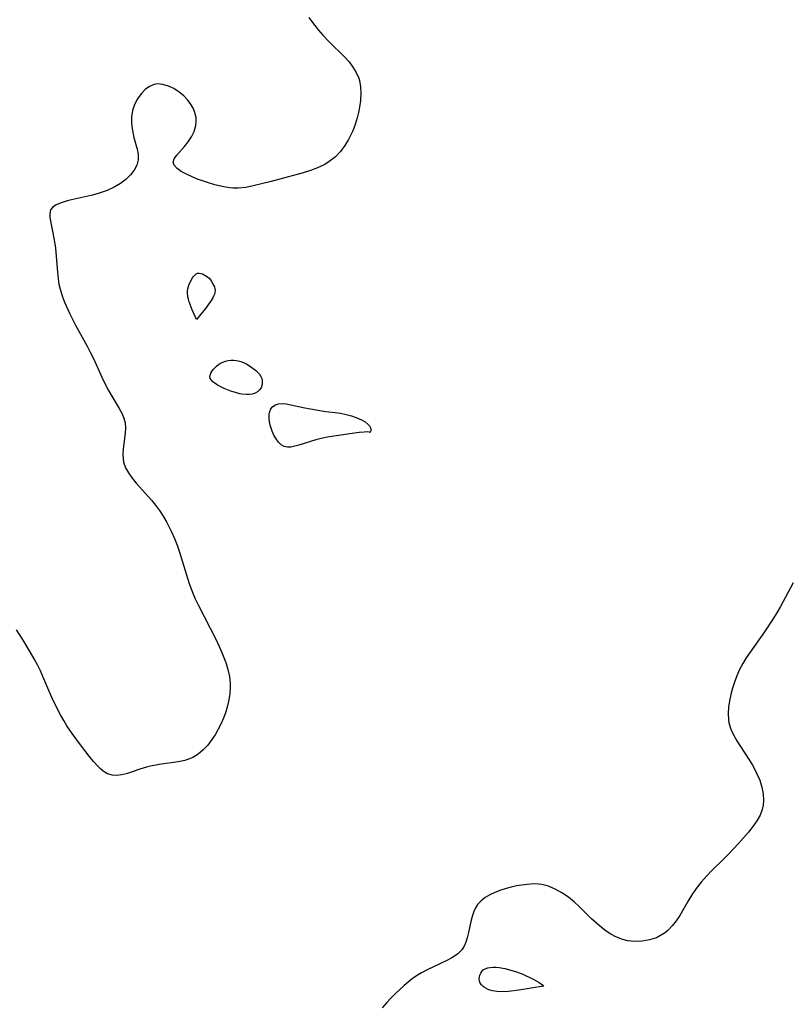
# Model space of a CAD drawing. Header units: metres. Extents: x 1073367 to 1082519, y 1569854 to 1574957.
# Tile 271 of 656: x 1075928 to 1076105, y 1572589 to 1572816. Entities that reach past the tile are written whole.
import ezdxf

# ---------------------------------------------------------------- set-up
doc = ezdxf.new("R2010")
doc.units = ezdxf.units.M
doc.layers.add('CGG_CurvaNivelLidar_v1', color=253, linetype='Continuous', lineweight=30)

msp = doc.modelspace()

# ---------------------------------------------------------------- linework, layer by layer
at = {"layer": 'CGG_CurvaNivelLidar_v1'}
for p, q in [((1075994.4074, 1572816.6293, 68), (1075995.4849, 1572815.16, 68)), ((1075995.4849, 1572815.16, 68), (1075996.6243, 1572813.7311, 68)), ((1075996.6243, 1572813.7311, 68), (1075997.6469, 1572812.5332, 68)), ((1075997.6469, 1572812.5332, 68), (1075999.1836, 1572810.8957, 68)), ((1075999.1836, 1572810.8957, 68), (1076002.6442, 1572807.518, 68)), ((1076002.6442, 1572807.518, 68), (1076003.668, 1572806.3749, 68)), ((1076003.668, 1572806.3749, 68), (1076004.5786, 1572805.1848, 68)), ((1076004.5786, 1572805.1848, 68), (1076005.341, 1572803.9406, 68)), ((1076005.341, 1572803.9406, 68), (1076005.9109, 1572802.6329, 68)), ((1075958.766, 1572801.1625, 68), (1075957.7075, 1572800.719, 68)), ((1075959.1312, 1572801.2432, 68), (1075958.766, 1572801.1625, 68)), ((1075959.5482, 1572801.2893, 68), (1075959.1312, 1572801.2432, 68)), ((1075960.783, 1572801.1956, 68), (1075959.5482, 1572801.2893, 68)), ((1075962.0502, 1572800.8227, 68), (1075960.783, 1572801.1956, 68)), ((1076005.9109, 1572802.6329, 68), (1076006.0657, 1572802.1212, 68)), ((1076006.0657, 1572802.1212, 68), (1076006.3301, 1572800.6354, 68)), ((1075955.7192, 1572799.0224, 68), (1075954.902, 1572797.8922, 68)), ((1075956.664, 1572799.9798, 68), (1075955.7192, 1572799.0224, 68)), ((1075957.7075, 1572800.719, 68), (1075956.664, 1572799.9798, 68)), ((1075963.3085, 1572800.2221, 68), (1075962.0502, 1572800.8227, 68)), ((1075964.5153, 1572799.4288, 68), (1075963.3085, 1572800.2221, 68)), ((1075965.5503, 1572798.5444, 68), (1075964.5153, 1572799.4288, 68)), ((1076006.389, 1572799.0944, 68), (1076006.2921, 1572797.5153, 68)), ((1076006.3301, 1572800.6354, 68), (1076006.389, 1572799.0944, 68)), ((1075954.2309, 1572796.5923, 68), (1075953.7531, 1572795.1897, 68)), ((1075954.902, 1572797.8922, 68), (1075954.2309, 1572796.5923, 68)), ((1075966.4798, 1572797.5459, 68), (1075965.5503, 1572798.5444, 68)), ((1075967.2758, 1572796.4589, 68), (1075966.4798, 1572797.5459, 68)), ((1075967.7067, 1572795.7108, 68), (1075967.2758, 1572796.4589, 68)), ((1076006.2921, 1572797.5153, 68), (1076006.077, 1572795.9135, 68)), ((1075953.7531, 1572795.1897, 68), (1075953.5012, 1572793.72, 68)), ((1075968.0519, 1572794.9361, 68), (1075967.7067, 1572795.7108, 68)), ((1075968.4049, 1572793.567, 68), (1075968.0519, 1572794.9361, 68)), ((1076005.8476, 1572794.6856, 68), (1076005.5542, 1572793.462, 68)), ((1076006.077, 1572795.9135, 68), (1076005.8476, 1572794.6856, 68)), ((1075953.5012, 1572793.72, 68), (1075953.4904, 1572792.3388, 68)), ((1075953.4904, 1572792.3388, 68), (1075953.649, 1572790.9503, 68)), ((1075968.3632, 1572791.7031, 68), (1075968.4578, 1572792.6335, 68)), ((1075968.4578, 1572792.6335, 68), (1075968.4049, 1572793.567, 68)), ((1076005.0885, 1572791.9665, 68), (1076004.5174, 1572790.5021, 68)), ((1076005.5542, 1572793.462, 68), (1076005.0885, 1572791.9665, 68)), ((1075953.649, 1572790.9503, 68), (1075954.0726, 1572788.988, 68)), ((1075967.3597, 1572789.0914, 68), (1075967.9743, 1572790.3683, 68)), ((1075967.9743, 1572790.3683, 68), (1075968.3632, 1572791.7031, 68)), ((1076004.5174, 1572790.5021, 68), (1076003.8487, 1572789.081, 68)), ((1075954.0726, 1572788.988, 68), (1075954.8226, 1572786.2852, 68)), ((1075965.7772, 1572786.8386, 68), (1075966.6122, 1572787.9139, 68)), ((1075966.6122, 1572787.9139, 68), (1075967.3597, 1572789.0914, 68)), ((1076003.549, 1572788.5185, 68), (1076002.6707, 1572787.0777, 68)), ((1076003.8487, 1572789.081, 68), (1076003.549, 1572788.5185, 68)), ((1075954.8226, 1572786.2852, 68), (1075955.0583, 1572785.0052, 68)), ((1075963.9748, 1572784.8861, 68), (1075965.7772, 1572786.8386, 68)), ((1076001.6706, 1572785.7384, 68), (1076000.5353, 1572784.5316, 68)), ((1076002.6707, 1572787.0777, 68), (1076001.6706, 1572785.7384, 68)), ((1075955.0592, 1572783.7698, 68), (1075954.7394, 1572782.5807, 68)), ((1075955.0583, 1572785.0052, 68), (1075955.0592, 1572783.7698, 68)), ((1075963.1223, 1572783.2593, 68), (1075963.3513, 1572784.0489, 68)), ((1075963.3859, 1572782.536, 68), (1075963.1223, 1572783.2593, 68)), ((1075963.3513, 1572784.0489, 68), (1075963.9748, 1572784.8861, 68)), ((1075999.1087, 1572783.3941, 68), (1075998.0774, 1572782.7639, 68)), ((1076000.5353, 1572784.5316, 68), (1075999.1087, 1572783.3941, 68)), ((1075954.1349, 1572781.443, 68), (1075953.3006, 1572780.3659, 68)), ((1075954.7394, 1572782.5807, 68), (1075954.1349, 1572781.443, 68)), ((1075964.0467, 1572781.829, 68), (1075963.3859, 1572782.536, 68)), ((1075965.0078, 1572781.1397, 68), (1075964.0467, 1572781.829, 68)), ((1075966.1931, 1572780.4719, 68), (1075965.0078, 1572781.1397, 68)), ((1075993.0966, 1572780.7988, 68), (1075991.3865, 1572780.3066, 68)), ((1075994.7717, 1572781.3374, 68), (1075993.0966, 1572780.7988, 68)), ((1075996.3909, 1572781.9533, 68), (1075994.7717, 1572781.3374, 68)), ((1075998.0774, 1572782.7639, 68), (1075996.3909, 1572781.9533, 68)), ((1075950.9633, 1572778.3589, 68), (1075949.4968, 1572777.4785, 68)), ((1075952.2776, 1572779.3632, 68), (1075950.9633, 1572778.3589, 68)), ((1075953.3006, 1572780.3659, 68), (1075952.2776, 1572779.3632, 68)), ((1075967.3149, 1572779.9345, 68), (1075966.1931, 1572780.4719, 68)), ((1075968.526, 1572779.4247, 68), (1075967.3149, 1572779.9345, 68)), ((1075969.8819, 1572778.9232, 68), (1075968.526, 1572779.4247, 68)), ((1075971.2898, 1572778.4633, 68), (1075969.8819, 1572778.9232, 68)), ((1075972.7292, 1572778.0484, 68), (1075971.2898, 1572778.4633, 68)), ((1075985.6873, 1572778.8, 68), (1075981.5878, 1572777.7841, 68)), ((1075991.3865, 1572780.3066, 68), (1075985.6873, 1572778.8, 68)), ((1075946.102, 1572776.1185, 68), (1075944.4986, 1572775.6742, 68)), ((1075947.0162, 1572776.4111, 68), (1075946.102, 1572776.1185, 68)), ((1075947.9095, 1572776.7411, 68), (1075947.0162, 1572776.4111, 68)), ((1075949.4968, 1572777.4785, 68), (1075947.9095, 1572776.7411, 68)), ((1075974.4195, 1572777.6391, 68), (1075972.7292, 1572778.0484, 68)), ((1075975.6563, 1572777.4178, 68), (1075974.4195, 1572777.6391, 68)), ((1075976.8962, 1572777.2845, 68), (1075975.6563, 1572777.4178, 68)), ((1075978.1357, 1572777.2626, 68), (1075976.8962, 1572777.2845, 68)), ((1075979.8582, 1572777.4388, 68), (1075978.1357, 1572777.2626, 68)), ((1075981.5878, 1572777.7841, 68), (1075979.8582, 1572777.4388, 68)), ((1075937.0892, 1572773.8174, 68), (1075936.1366, 1572773.3916, 68)), ((1075938.1955, 1572774.1786, 68), (1075937.0892, 1572773.8174, 68)), ((1075939.0138, 1572774.3958, 68), (1075938.1955, 1572774.1786, 68)), ((1075944.4986, 1572775.6742, 68), (1075939.0138, 1572774.3958, 68)), ((1075934.8852, 1572772.2689, 68), (1075934.6726, 1572771.4507, 68)), ((1075935.3834, 1572772.8829, 68), (1075934.8852, 1572772.2689, 68)), ((1075936.1366, 1572773.3916, 68), (1075935.3834, 1572772.8829, 68)), ((1075934.6726, 1572771.4507, 68), (1075934.72, 1572770.486, 68)), ((1075934.72, 1572770.486, 68), (1075935.7022, 1572765.3254, 68)), ((1075935.7022, 1572765.3254, 68), (1075935.993, 1572763.4429, 68)), ((1075935.993, 1572763.4429, 68), (1075936.106, 1572762.4179, 68)), ((1075936.106, 1572762.4179, 68), (1075936.4362, 1572757.8696, 68)), ((1075936.4362, 1572757.8696, 68), (1075936.6012, 1572756.345, 68)), ((1075936.6012, 1572756.345, 68), (1075936.7925, 1572755.156, 68)), ((1075966.7403, 1572754.9008, 68), (1075967.0949, 1572755.7539, 68)), ((1075967.0949, 1572755.7539, 68), (1075967.5632, 1572756.5781, 68)), ((1075967.5632, 1572756.5781, 68), (1075967.8261, 1572756.9386, 68)), ((1075967.8261, 1572756.9386, 68), (1075968.1085, 1572757.2481, 68)), ((1075968.1085, 1572757.2481, 68), (1075968.4133, 1572757.4888, 68)), ((1075968.4133, 1572757.4888, 68), (1075968.7449, 1572757.637, 68)), ((1075968.7449, 1572757.637, 68), (1075969.1025, 1572757.6737, 68)), ((1075969.1025, 1572757.6737, 68), (1075969.4818, 1572757.6182, 68)), ((1075969.4818, 1572757.6182, 68), (1075969.8734, 1572757.4915, 68)), ((1075969.8734, 1572757.4915, 68), (1075970.2686, 1572757.3084, 68)), ((1075970.2686, 1572757.3084, 68), (1075970.6591, 1572757.0786, 68)), ((1075970.6591, 1572757.0786, 68), (1075971.0357, 1572756.8073, 68)), ((1075971.0357, 1572756.8073, 68), (1075971.388, 1572756.4959, 68)), ((1075971.388, 1572756.4959, 68), (1075971.706, 1572756.1457, 68)), ((1075971.706, 1572756.1457, 68), (1075971.9902, 1572755.7647, 68)), ((1075971.9902, 1572755.7647, 68), (1075972.4532, 1572754.9448, 68)), ((1075936.7925, 1572755.156, 68), (1075937.0554, 1572753.9793, 68)), ((1075937.0554, 1572753.9793, 68), (1075937.6212, 1572752.1865, 68)), ((1075966.43, 1572753.1588, 68), (1075966.4498, 1572753.633, 68)), ((1075966.4498, 1572753.633, 68), (1075966.5124, 1572754.062, 68)), ((1075966.5124, 1572754.062, 68), (1075966.7403, 1572754.9008, 68)), ((1075972.4532, 1572754.9448, 68), (1075972.6218, 1572754.5181, 68)), ((1075972.6218, 1572754.5181, 68), (1075972.7349, 1572754.0864, 68)), ((1075972.7762, 1572753.6531, 68), (1075972.7333, 1572753.23, 68)), ((1075972.7349, 1572754.0864, 68), (1075972.7762, 1572753.6531, 68)), ((1075937.6212, 1572752.1865, 68), (1075938.0891, 1572750.9962, 68)), ((1075966.5177, 1572752.2026, 68), (1075966.43, 1572753.1588, 68)), ((1075966.6301, 1572751.6833, 68), (1075966.5177, 1572752.2026, 68)), ((1075966.8014, 1572751.0978, 68), (1075966.6301, 1572751.6833, 68)), ((1075967.5136, 1572749.2237, 68), (1075966.8014, 1572751.0978, 68)), ((1075971.7377, 1572751.128, 68), (1075970.569, 1572749.5518, 68)), ((1075972.2492, 1572751.9725, 68), (1075971.7377, 1572751.128, 68)), ((1075972.4552, 1572752.3895, 68), (1075972.2492, 1572751.9725, 68)), ((1075972.6208, 1572752.8088, 68), (1075972.4552, 1572752.3895, 68)), ((1075972.7333, 1572753.23, 68), (1075972.6208, 1572752.8088, 68)), ((1075938.0891, 1572750.9962, 68), (1075939.2518, 1572748.4308, 68)), ((1075968.5, 1572747.0028, 68), (1075967.5136, 1572749.2237, 68)), ((1075970.569, 1572749.5518, 68), (1075968.5, 1572747.0028, 68)), ((1075939.2518, 1572748.4308, 68), (1075940.6462, 1572745.684, 68)), ((1075940.6462, 1572745.684, 68), (1075943.31, 1572740.8618, 68)), ((1075943.31, 1572740.8618, 68), (1075944.0275, 1572739.4908, 68)), ((1075944.0275, 1572739.4908, 68), (1075944.73, 1572738.0335, 68)), ((1075944.73, 1572738.0335, 68), (1075946.7133, 1572733.6783, 68)), ((1075975.1737, 1572737.3772, 68), (1075975.7995, 1572737.5105, 68)), ((1075975.7995, 1572737.5105, 68), (1075976.4425, 1572737.5805, 68)), ((1075976.4425, 1572737.5805, 68), (1075977.093, 1572737.5913, 68)), ((1075977.093, 1572737.5913, 68), (1075977.7426, 1572737.5406, 68)), ((1075977.7426, 1572737.5406, 68), (1075978.3827, 1572737.42, 68)), ((1075972.0398, 1572735.0193, 68), (1075972.3596, 1572735.4355, 68)), ((1075972.3596, 1572735.4355, 68), (1075972.7305, 1572735.8419, 68)), ((1075972.7305, 1572735.8419, 68), (1075973.1419, 1572736.2299, 68)), ((1075973.1419, 1572736.2299, 68), (1075973.5879, 1572736.5895, 68)), ((1075973.5879, 1572736.5895, 68), (1075974.066, 1572736.9081, 68)), ((1075974.066, 1572736.9081, 68), (1075974.5768, 1572737.1702, 68)), ((1075974.5768, 1572737.1702, 68), (1075975.1737, 1572737.3772, 68)), ((1075978.3827, 1572737.42, 68), (1075978.9467, 1572737.2438, 68)), ((1075978.9467, 1572737.2438, 68), (1075979.497, 1572737.014, 68)), ((1075979.497, 1572737.014, 68), (1075980.0338, 1572736.7426, 68)), ((1075980.0338, 1572736.7426, 68), (1075981.0618, 1572736.1057, 68)), ((1075981.0618, 1572736.1057, 68), (1075982.1109, 1572735.2837, 68)), ((1075982.1109, 1572735.2837, 68), (1075982.5803, 1572734.8394, 68)), ((1075946.7133, 1572733.6783, 68), (1075947.4848, 1572732.0521, 68)), ((1075971.5799, 1572733.7865, 68), (1075971.6232, 1572734.1874, 68)), ((1075971.6897, 1572733.3913, 68), (1075971.5799, 1572733.7865, 68)), ((1075971.6232, 1572734.1874, 68), (1075971.7869, 1572734.6008, 68)), ((1075971.9323, 1572733.0144, 68), (1075971.6897, 1572733.3913, 68)), ((1075971.7869, 1572734.6008, 68), (1075972.0398, 1572735.0193, 68)), ((1075972.2765, 1572732.6525, 68), (1075971.9323, 1572733.0144, 68)), ((1075982.5803, 1572734.8394, 68), (1075982.996, 1572734.3747, 68)), ((1075982.996, 1572734.3747, 68), (1075983.3369, 1572733.888, 68)), ((1075983.3369, 1572733.888, 68), (1075983.5732, 1572733.3748, 68)), ((1075983.5732, 1572733.3748, 68), (1075983.6755, 1572732.862, 68)), ((1075947.4848, 1572732.0521, 68), (1075948.2252, 1572730.6506, 68)), ((1075948.2252, 1572730.6506, 68), (1075949.0066, 1572729.3044, 68)), ((1075972.757, 1572732.2791, 68), (1075972.2765, 1572732.6525, 68)), ((1075973.3787, 1572731.8887, 68), (1075972.757, 1572732.2791, 68)), ((1075974.0995, 1572731.4979, 68), (1075973.3787, 1572731.8887, 68)), ((1075974.8783, 1572731.1232, 68), (1075974.0995, 1572731.4979, 68)), ((1075976.45, 1572730.4855, 68), (1075974.8783, 1572731.1232, 68)), ((1075983.0532, 1572730.7653, 68), (1075982.5815, 1572730.3247, 68)), ((1075983.3941, 1572731.2726, 68), (1075983.0532, 1572730.7653, 68)), ((1075983.5893, 1572731.802, 68), (1075983.3941, 1572731.2726, 68)), ((1075983.6744, 1572732.3332, 68), (1075983.5893, 1572731.802, 68)), ((1075983.6755, 1572732.862, 68), (1075983.6744, 1572732.3332, 68)), ((1075949.0066, 1572729.3044, 68), (1075950.7062, 1572726.5097, 68)), ((1075977.6887, 1572730.0927, 68), (1075976.45, 1572730.4855, 68)), ((1075978.5, 1572729.8916, 68), (1075977.6887, 1572730.0927, 68)), ((1075978.9199, 1572729.7914, 68), (1075978.5, 1572729.8916, 68)), ((1075980.0053, 1572729.6961, 68), (1075978.9199, 1572729.7914, 68)), ((1075980.6703, 1572729.7102, 68), (1075980.0053, 1572729.6961, 68)), ((1075981.3506, 1572729.7998, 68), (1075980.6703, 1572729.7102, 68)), ((1075981.9954, 1572729.9926, 68), (1075981.3506, 1572729.7998, 68)), ((1075982.5815, 1572730.3247, 68), (1075981.9954, 1572729.9926, 68)), ((1075950.7062, 1572726.5097, 68), (1075951.2936, 1572725.3907, 68)), ((1075985.3941, 1572725.7991, 68), (1075985.6712, 1572726.4309, 68)), ((1075985.6712, 1572726.4309, 68), (1075986.1282, 1572726.9313, 68)), ((1075986.1282, 1572726.9313, 68), (1075986.7316, 1572727.294, 68)), ((1075986.7316, 1572727.294, 68), (1075987.4425, 1572727.5221, 68)), ((1075987.4425, 1572727.5221, 68), (1075988.229, 1572727.6102, 68)), ((1075988.229, 1572727.6102, 68), (1075989.2113, 1572727.5373, 68)), ((1075989.2113, 1572727.5373, 68), (1075993.4562, 1572726.6465, 68)), ((1075993.4562, 1572726.6465, 68), (1075997.4058, 1572725.9287, 68)), ((1075951.2936, 1572725.3907, 68), (1075951.7544, 1572724.2694, 68)), ((1075951.7544, 1572724.2694, 68), (1075952.0413, 1572723.1363, 68)), ((1075985.2656, 1572724.2465, 68), (1075985.2686, 1572725.0603, 68)), ((1075985.3641, 1572723.3856, 68), (1075985.2656, 1572724.2465, 68)), ((1075985.2686, 1572725.0603, 68), (1075985.3941, 1572725.7991, 68)), ((1075997.4058, 1572725.9287, 68), (1075998.2824, 1572725.7977, 68)), ((1075998.2824, 1572725.7977, 68), (1076000.504, 1572725.5441, 68)), ((1076000.504, 1572725.5441, 68), (1076001.7085, 1572725.3635, 68)), ((1076001.7085, 1572725.3635, 68), (1076002.975, 1572725.0949, 68)), ((1076002.975, 1572725.0949, 68), (1076004.241, 1572724.7506, 68)), ((1076004.241, 1572724.7506, 68), (1076005.4436, 1572724.3428, 68)), ((1076005.4436, 1572724.3428, 68), (1076006.5217, 1572723.8826, 68)), ((1076006.5217, 1572723.8826, 68), (1076007.4176, 1572723.3806, 68)), ((1075952.0413, 1572723.1363, 68), (1075952.1228, 1572721.9798, 68)), ((1075952.1228, 1572721.9798, 68), (1075952.0502, 1572720.8043, 68)), ((1075985.5088, 1572722.6684, 68), (1075985.3641, 1572723.3856, 68)), ((1075985.7053, 1572721.9487, 68), (1075985.5088, 1572722.6684, 68)), ((1075985.9501, 1572721.2387, 68), (1075985.7053, 1572721.9487, 68)), ((1076007.4176, 1572723.3806, 68), (1076008.1083, 1572722.8127, 68)), ((1076008.1083, 1572722.8127, 68), (1076008.3689, 1572722.4811, 68)), ((1076008.3689, 1572722.4811, 68), (1076008.5537, 1572722.1447, 68)), ((1076008.5537, 1572722.1447, 68), (1076008.656, 1572721.8587, 68)), ((1076008.656, 1572721.8587, 68), (1076008.7103, 1572721.4285, 68)), ((1075952.0502, 1572720.8043, 68), (1075951.5673, 1572717.1778, 68)), ((1075986.3547, 1572720.3139, 68), (1075985.9501, 1572721.2387, 68)), ((1075986.8337, 1572719.4588, 68), (1075986.3547, 1572720.3139, 68)), ((1075987.3818, 1572718.708, 68), (1075986.8337, 1572719.4588, 68)), ((1075997.2657, 1572719.5612, 68), (1075995.9975, 1572719.2302, 68)), ((1075998.6997, 1572719.8651, 68), (1075997.2657, 1572719.5612, 68)), ((1076000.1417, 1572720.1061, 68), (1075998.6997, 1572719.8651, 68)), ((1076006.0284, 1572720.9192, 68), (1076000.1417, 1572720.1061, 68)), ((1076007.1781, 1572721.0411, 68), (1076006.0284, 1572720.9192, 68)), ((1076008.0115, 1572721.0748, 68), (1076007.1781, 1572721.0411, 68)), ((1076008.388, 1572721.0379, 68), (1076008.0115, 1572721.0748, 68)), ((1076008.5, 1572720.9597, 68), (1076008.388, 1572721.0379, 68)), ((1076008.6468, 1572721.1251, 68), (1076008.5, 1572720.9597, 68)), ((1076008.7103, 1572721.4285, 68), (1076008.6468, 1572721.1251, 68)), ((1075951.5673, 1572717.1778, 68), (1075951.502, 1572715.968, 68)), ((1075988.0003, 1572718.1047, 68), (1075987.3818, 1572718.708, 68)), ((1075988.6975, 1572717.704, 68), (1075988.0003, 1572718.1047, 68)), ((1075989.4472, 1572717.552, 68), (1075988.6975, 1572717.704, 68)), ((1075990.2654, 1572717.5866, 68), (1075989.4472, 1572717.552, 68)), ((1075991.1393, 1572717.7546, 68), (1075990.2654, 1572717.5866, 68)), ((1075992.0603, 1572718.0099, 68), (1075991.1393, 1572717.7546, 68)), ((1075995.9975, 1572719.2302, 68), (1075992.0603, 1572718.0099, 68)), ((1075951.502, 1572715.968, 68), (1075951.5731, 1572714.7801, 68)), ((1075951.5731, 1572714.7801, 68), (1075951.7078, 1572714.0766, 68)), ((1075951.7078, 1572714.0766, 68), (1075952.1613, 1572712.8326, 68)), ((1075952.1613, 1572712.8326, 68), (1075952.8369, 1572711.6251, 68)), ((1075952.8369, 1572711.6251, 68), (1075953.6762, 1572710.44, 68)), ((1075953.6762, 1572710.44, 68), (1075954.6303, 1572709.2642, 68)), ((1075954.6303, 1572709.2642, 68), (1075958.106, 1572705.3272, 68)), ((1075958.106, 1572705.3272, 68), (1075959.0251, 1572704.2187, 68)), ((1075959.0251, 1572704.2187, 68), (1075959.9771, 1572702.9391, 68)), ((1075959.9771, 1572702.9391, 68), (1075960.8131, 1572701.6661, 68)), ((1075960.8131, 1572701.6661, 68), (1075961.5879, 1572700.3452, 68)), ((1075961.5879, 1572700.3452, 68), (1075962.3068, 1572698.9848, 68)), ((1075962.3068, 1572698.9848, 68), (1075962.7494, 1572698.0736, 68)), ((1075962.7494, 1572698.0736, 68), (1075963.4301, 1572696.5397, 68)), ((1075963.4301, 1572696.5397, 68), (1075964.0492, 1572694.9763, 68)), ((1075964.0492, 1572694.9763, 68), (1075964.6068, 1572693.3884, 68)), ((1075964.6068, 1572693.3884, 68), (1075966.4344, 1572687.3624, 68)), ((1075966.4344, 1572687.3624, 68), (1075966.928, 1572685.8736, 68)), ((1075966.928, 1572685.8736, 68), (1075967.6585, 1572683.918, 68)), ((1076106.0164, 1572686.2496, 68.5), (1076103.1134, 1572680.8185, 68.5)), ((1075967.6585, 1572683.918, 68), (1075968.221, 1572682.6279, 68)), ((1075968.221, 1572682.6279, 68), (1075968.9779, 1572681.0423, 68)), ((1075968.9779, 1572681.0423, 68), (1075972.9528, 1572673.2966, 68)), ((1076103.1134, 1572680.8185, 68.5), (1076102.2924, 1572679.398, 68.5)), ((1076102.2924, 1572679.398, 68.5), (1076101.3694, 1572677.9085, 68.5)), ((1076101.3694, 1572677.9085, 68.5), (1076099.4225, 1572674.9967, 68.5)), ((1075928.5131, 1572673.0466, 68), (1075926.982, 1572675.4217, 68)), ((1076099.4225, 1572674.9967, 68.5), (1076096.1216, 1572670.3293, 68.5)), ((1075930.2758, 1572670.1861, 68), (1075928.5131, 1572673.0466, 68)), ((1075972.9528, 1572673.2966, 68), (1075974.1183, 1572670.7641, 68)), ((1075931.1124, 1572668.7255, 68), (1075930.2758, 1572670.1861, 68)), ((1075974.1183, 1572670.7641, 68), (1075974.6472, 1572669.4892, 68)), ((1075974.6472, 1572669.4892, 68), (1075975.2429, 1572667.8902, 68)), ((1076096.1216, 1572670.3293, 68.5), (1076095.2491, 1572669.0302, 68.5)), ((1075931.9028, 1572667.239, 68), (1075931.1124, 1572668.7255, 68)), ((1075932.5256, 1572665.9633, 68), (1075931.9028, 1572667.239, 68)), ((1075975.2429, 1572667.8902, 68), (1075975.7401, 1572666.2845, 68)), ((1076094.4448, 1572667.7001, 68.5), (1076093.7175, 1572666.2938, 68.5)), ((1076095.2491, 1572669.0302, 68.5), (1076094.4448, 1572667.7001, 68.5)), ((1075933.1156, 1572664.6711, 68), (1075932.5256, 1572665.9633, 68)), ((1075975.7401, 1572666.2845, 68), (1075976.1028, 1572664.6713, 68)), ((1076093.0798, 1572664.8501, 68.5), (1076092.5201, 1572663.3814, 68.5)), ((1076093.7175, 1572666.2938, 68.5), (1076093.0798, 1572664.8501, 68.5)), ((1075935.1857, 1572659.8506, 68), (1075933.1156, 1572664.6711, 68)), ((1075976.1028, 1572664.6713, 68), (1075976.2785, 1572663.1883, 68)), ((1075976.2785, 1572663.1883, 68), (1075976.2945, 1572662.1345, 68)), ((1076092.5201, 1572663.3814, 68.5), (1076092.0579, 1572661.9785, 68.5)), ((1075976.1891, 1572660.7362, 68), (1075975.9642, 1572659.3401, 68)), ((1075976.2945, 1572662.1345, 68), (1075976.1891, 1572660.7362, 68)), ((1076091.6659, 1572660.5704, 68.5), (1076091.3381, 1572659.0765, 68.5)), ((1076092.0579, 1572661.9785, 68.5), (1076091.6659, 1572660.5704, 68.5)), ((1075936.4763, 1572657.1403, 68), (1075935.1857, 1572659.8506, 68)), ((1075975.9642, 1572659.3401, 68), (1075975.6417, 1572657.9508, 68)), ((1076091.3381, 1572659.0765, 68.5), (1076091.1206, 1572657.5924, 68.5)), ((1075937.168, 1572655.8209, 68), (1075936.4763, 1572657.1403, 68)), ((1075937.892, 1572654.5318, 68), (1075937.168, 1572655.8209, 68)), ((1075975.2379, 1572656.5736, 68), (1075974.6978, 1572655.0474, 68)), ((1075975.6417, 1572657.9508, 68), (1075975.2379, 1572656.5736, 68)), ((1076091.1206, 1572657.5924, 68.5), (1076091.04, 1572656.1264, 68.5)), ((1076091.04, 1572656.1264, 68.5), (1076091.1318, 1572654.688, 68.5)), ((1075938.6415, 1572653.2982, 68), (1075937.892, 1572654.5318, 68)), ((1075974.0628, 1572653.562, 68), (1075973.4569, 1572652.3708, 68)), ((1075974.6978, 1572655.0474, 68), (1075974.0628, 1572653.562, 68)), ((1076091.1318, 1572654.688, 68.5), (1076091.2579, 1572653.9736, 68.5)), ((1076091.2579, 1572653.9736, 68.5), (1076091.684, 1572652.5746, 68.5)), ((1075939.8287, 1572651.5348, 68), (1075938.6415, 1572653.2982, 68)), ((1075941.7554, 1572648.9081, 68), (1075939.8287, 1572651.5348, 68)), ((1075972.7869, 1572651.2261, 68), (1075972.0604, 1572650.1345, 68)), ((1075973.4569, 1572652.3708, 68), (1075972.7869, 1572651.2261, 68)), ((1076091.684, 1572652.5746, 68.5), (1076092.2971, 1572651.2083, 68.5)), ((1076092.2971, 1572651.2083, 68.5), (1076093.043, 1572649.8632, 68.5)), ((1075943.7635, 1572646.3235, 68), (1075941.7554, 1572648.9081, 68)), ((1075972.0604, 1572650.1345, 68), (1075971.0989, 1572648.884, 68)), ((1076093.043, 1572649.8632, 68.5), (1076093.8755, 1572648.5291, 68.5)), ((1075968.9255, 1572646.7815, 68), (1075967.6895, 1572646.0108, 68)), ((1075970.0568, 1572647.7545, 68), (1075968.9255, 1572646.7815, 68)), ((1075971.0989, 1572648.884, 68), (1075970.0568, 1572647.7545, 68)), ((1076093.8755, 1572648.5291, 68.5), (1076095.7445, 1572645.6934, 68.5)), ((1075944.7899, 1572645.0836, 68), (1075943.7635, 1572646.3235, 68)), ((1075945.8166, 1572643.9572, 68), (1075944.7899, 1572645.0836, 68)), ((1075959.9235, 1572644.428, 68), (1075957.9236, 1572644.0358, 68)), ((1075964.2661, 1572645.0188, 68), (1075959.9235, 1572644.428, 68)), ((1075965.8231, 1572645.334, 68), (1075964.2661, 1572645.0188, 68)), ((1075967.2898, 1572645.8244, 68), (1075965.8231, 1572645.334, 68)), ((1075967.6895, 1572646.0108, 68), (1075967.2898, 1572645.8244, 68)), ((1076095.7445, 1572645.6934, 68.5), (1076096.5751, 1572644.3659, 68.5)), ((1076096.5751, 1572644.3659, 68.5), (1076097.4519, 1572642.7873, 68.5)), ((1075946.4037, 1572643.3875, 68), (1075945.8166, 1572643.9572, 68)), ((1075947.0039, 1572642.885, 68), (1075946.4037, 1572643.3875, 68)), ((1075947.9867, 1572642.2698, 68), (1075947.0039, 1572642.885, 68)), ((1075949.0285, 1572641.9092, 68), (1075947.9867, 1572642.2698, 68)), ((1075952.5659, 1572642.3552, 68), (1075951.2781, 1572642.003, 68)), ((1075955.4288, 1572643.3246, 68), (1075952.5659, 1572642.3552, 68)), ((1075957.0119, 1572643.8045, 68), (1075955.4288, 1572643.3246, 68)), ((1075957.9236, 1572644.0358, 68), (1075957.0119, 1572643.8045, 68)), ((1076097.4519, 1572642.7873, 68.5), (1076097.6955, 1572642.2891, 68.5)), ((1076097.6955, 1572642.2891, 68.5), (1076098.3393, 1572640.7581, 68.5)), ((1075950.1269, 1572641.8396, 68), (1075949.0285, 1572641.9092, 68)), ((1075951.2781, 1572642.003, 68), (1075950.1269, 1572641.8396, 68)), ((1076098.3393, 1572640.7581, 68.5), (1076098.8279, 1572639.2075, 68.5)), ((1076098.8279, 1572639.2075, 68.5), (1076099.1349, 1572637.6527, 68.5)), ((1076099.1349, 1572637.6527, 68.5), (1076099.2215, 1572636.1091, 68.5)), ((1076099.2215, 1572636.1091, 68.5), (1076099.1276, 1572635.0505, 68.5)), ((1076098.9029, 1572634.0142, 68.5), (1076098.4298, 1572632.7406, 68.5)), ((1076099.1276, 1572635.0505, 68.5), (1076098.9029, 1572634.0142, 68.5)), ((1076097.7018, 1572631.4123, 68.5), (1076096.7711, 1572630.0835, 68.5)), ((1076098.4298, 1572632.7406, 68.5), (1076097.7018, 1572631.4123, 68.5)), ((1076095.7195, 1572628.783, 68.5), (1076093.4431, 1572626.2014, 68.5)), ((1076096.7711, 1572630.0835, 68.5), (1076095.7195, 1572628.783, 68.5)), ((1076093.4431, 1572626.2014, 68.5), (1076091.0534, 1572623.637, 68.5)), ((1076089.8146, 1572622.3884, 68.5), (1076087.3989, 1572620.0433, 68.5)), ((1076091.0534, 1572623.637, 68.5), (1076089.8146, 1572622.3884, 68.5)), ((1076087.3989, 1572620.0433, 68.5), (1076086.0732, 1572618.6897, 68.5)), ((1076084.8195, 1572617.2823, 68.5), (1076083.7005, 1572615.8479, 68.5)), ((1076086.0732, 1572618.6897, 68.5), (1076084.8195, 1572617.2823, 68.5)), ((1076037.2556, 1572614.8985, 68.5), (1076036.0961, 1572614.349, 68.5)), ((1076038.6933, 1572615.4373, 68.5), (1076037.2556, 1572614.8985, 68.5)), ((1076039.8594, 1572615.8035, 68.5), (1076038.6933, 1572615.4373, 68.5)), ((1076041.0536, 1572616.1238, 68.5), (1076039.8594, 1572615.8035, 68.5)), ((1076042.2752, 1572616.3942, 68.5), (1076041.0536, 1572616.1238, 68.5)), ((1076043.5051, 1572616.6091, 68.5), (1076042.2752, 1572616.3942, 68.5)), ((1076044.7328, 1572616.7639, 68.5), (1076043.5051, 1572616.6091, 68.5)), ((1076046.4305, 1572616.8557, 68.5), (1076044.7328, 1572616.7639, 68.5)), ((1076048.0964, 1572616.7278, 68.5), (1076046.4305, 1572616.8557, 68.5)), ((1076049.6793, 1572616.3239, 68.5), (1076048.0964, 1572616.7278, 68.5)), ((1076051.2225, 1572615.6827, 68.5), (1076049.6793, 1572616.3239, 68.5)), ((1076052.75, 1572614.8393, 68.5), (1076051.2225, 1572615.6827, 68.5)), ((1076083.7005, 1572615.8479, 68.5), (1076082.6748, 1572614.3579, 68.5)), ((1076034.0902, 1572612.9638, 68.5), (1076033.303, 1572612.1015, 68.5)), ((1076035.0321, 1572613.7077, 68.5), (1076034.0902, 1572612.9638, 68.5)), ((1076036.0961, 1572614.349, 68.5), (1076035.0321, 1572613.7077, 68.5)), ((1076054.2233, 1572613.8386, 68.5), (1076052.75, 1572614.8393, 68.5)), ((1076055.6288, 1572612.7022, 68.5), (1076054.2233, 1572613.8386, 68.5)), ((1076056.8129, 1572611.602, 68.5), (1076055.6288, 1572612.7022, 68.5)), ((1076081.736, 1572612.8314, 68.5), (1076079.8896, 1572609.618, 68.5)), ((1076082.6748, 1572614.3579, 68.5), (1076081.736, 1572612.8314, 68.5)), ((1076032.4283, 1572610.5145, 68.5), (1076032.0466, 1572609.3769, 68.5)), ((1076032.816, 1572611.341, 68.5), (1076032.4283, 1572610.5145, 68.5)), ((1076033.303, 1572612.1015, 68.5), (1076032.816, 1572611.341, 68.5)), ((1076059.5911, 1572608.8509, 68.5), (1076056.8129, 1572611.602, 68.5)), ((1076031.7535, 1572608.1876, 68.5), (1076031.2285, 1572605.685, 68.5)), ((1076032.0466, 1572609.3769, 68.5), (1076031.7535, 1572608.1876, 68.5)), ((1076060.6948, 1572607.8017, 68.5), (1076059.5911, 1572608.8509, 68.5)), ((1076079.0665, 1572608.3615, 68.5), (1076078.1706, 1572607.1973, 68.5)), ((1076079.8896, 1572609.618, 68.5), (1076079.0665, 1572608.3615, 68.5)), ((1076061.8334, 1572606.8145, 68.5), (1076060.6948, 1572607.8017, 68.5)), ((1076062.9158, 1572605.9948, 68.5), (1076061.8334, 1572606.8145, 68.5)), ((1076064.0404, 1572605.2697, 68.5), (1076062.9158, 1572605.9948, 68.5)), ((1076077.1737, 1572606.1641, 68.5), (1076076.4157, 1572605.5508, 68.5)), ((1076078.1706, 1572607.1973, 68.5), (1076077.1737, 1572606.1641, 68.5)), ((1076030.9202, 1572604.4333, 68.5), (1076030.6088, 1572603.4389, 68.5)), ((1076031.2285, 1572605.685, 68.5), (1076030.9202, 1572604.4333, 68.5)), ((1076065.2061, 1572604.6568, 68.5), (1076064.0404, 1572605.2697, 68.5)), ((1076066.5362, 1572604.1328, 68.5), (1076065.2061, 1572604.6568, 68.5)), ((1076067.9005, 1572603.7777, 68.5), (1076066.5362, 1572604.1328, 68.5)), ((1076068.7321, 1572603.6502, 68.5), (1076067.9005, 1572603.7777, 68.5)), ((1076069.5255, 1572603.5901, 68.5), (1076068.7321, 1572603.6502, 68.5)), ((1076071.2361, 1572603.6473, 68.5), (1076069.5255, 1572603.5901, 68.5)), ((1076072.9112, 1572603.9437, 68.5), (1076071.2361, 1572603.6473, 68.5)), ((1076074.5129, 1572604.4788, 68.5), (1076072.9112, 1572603.9437, 68.5)), ((1076075.4941, 1572604.9611, 68.5), (1076074.5129, 1572604.4788, 68.5)), ((1076076.4157, 1572605.5508, 68.5), (1076075.4941, 1572604.9611, 68.5)), ((1076029.695, 1572601.6929, 68.5), (1076028.6617, 1572600.6808, 68.5)), ((1076030.2136, 1572602.5176, 68.5), (1076029.695, 1572601.6929, 68.5)), ((1076030.6088, 1572603.4389, 68.5), (1076030.2136, 1572602.5176, 68.5)), ((1076026.198, 1572599.2072, 68.5), (1076021.65, 1572597.0724, 68.5)), ((1076027.37, 1572599.8315, 68.5), (1076026.198, 1572599.2072, 68.5)), ((1076028.6617, 1572600.6808, 68.5), (1076027.37, 1572599.8315, 68.5)), ((1076021.65, 1572597.0724, 68.5), (1076020.3975, 1572596.4113, 68.5)), ((1076034.0281, 1572596.2958, 68.5), (1076034.2774, 1572596.7016, 68.5)), ((1076034.2774, 1572596.7016, 68.5), (1076034.6034, 1572597.0389, 68.5)), ((1076034.6034, 1572597.0389, 68.5), (1076035.0737, 1572597.3162, 68.5)), ((1076035.0737, 1572597.3162, 68.5), (1076035.6276, 1572597.4976, 68.5)), ((1076035.6276, 1572597.4976, 68.5), (1076036.2403, 1572597.6041, 68.5)), ((1076036.2403, 1572597.6041, 68.5), (1076036.8934, 1572597.6503, 68.5)), ((1076036.8934, 1572597.6503, 68.5), (1076037.5728, 1572597.6444, 68.5)), ((1076037.5728, 1572597.6444, 68.5), (1076038.2677, 1572597.5895, 68.5)), ((1076038.2677, 1572597.5895, 68.5), (1076039.5986, 1572597.3623, 68.5)), ((1076039.5986, 1572597.3623, 68.5), (1076040.9315, 1572597.0217, 68.5)), ((1076040.9315, 1572597.0217, 68.5), (1076042.2704, 1572596.591, 68.5)), ((1076018.2278, 1572594.9799, 68.5), (1076017.3055, 1572594.2326, 68.5)), ((1076019.1883, 1572595.6714, 68.5), (1076018.2278, 1572594.9799, 68.5)), ((1076020.3975, 1572596.4113, 68.5), (1076019.1883, 1572595.6714, 68.5)), ((1076033.7003, 1572594.8899, 68.5), (1076033.738, 1572595.3702, 68.5)), ((1076033.746, 1572594.4224, 68.5), (1076033.7003, 1572594.8899, 68.5)), ((1076033.738, 1572595.3702, 68.5), (1076033.8488, 1572595.8451, 68.5)), ((1076033.8921, 1572593.9868, 68.5), (1076033.746, 1572594.4224, 68.5)), ((1076033.8488, 1572595.8451, 68.5), (1076034.0281, 1572596.2958, 68.5)), ((1076042.2704, 1572596.591, 68.5), (1076043.7087, 1572596.0352, 68.5)), ((1076043.7087, 1572596.0352, 68.5), (1076046.1316, 1572594.9119, 68.5)), ((1076046.1316, 1572594.9119, 68.5), (1076047.5142, 1572594.1604, 68.5)), ((1076016.3982, 1572593.4376, 68.5), (1076014.3254, 1572591.5221, 68.5)), ((1076017.3055, 1572594.2326, 68.5), (1076016.3982, 1572593.4376, 68.5)), ((1076034.1749, 1572593.5732, 68.5), (1076033.8921, 1572593.9868, 68.5)), ((1076034.565, 1572593.2106, 68.5), (1076034.1749, 1572593.5732, 68.5)), ((1076035.0353, 1572592.8935, 68.5), (1076034.565, 1572593.2106, 68.5)), ((1076035.5655, 1572592.6196, 68.5), (1076035.0353, 1572592.8935, 68.5)), ((1076036.1408, 1572592.3906, 68.5), (1076035.5655, 1572592.6196, 68.5)), ((1076036.7509, 1572592.2121, 68.5), (1076036.1408, 1572592.3906, 68.5)), ((1076037.2467, 1572592.1124, 68.5), (1076036.7509, 1572592.2121, 68.5)), ((1076042.7963, 1572592.3883, 68.5), (1076040.4358, 1572592.0871, 68.5)), ((1076048.5, 1572593.3022, 68.5), (1076042.7963, 1572592.3883, 68.5)), ((1076047.5142, 1572594.1604, 68.5), (1076048.2905, 1572593.64, 68.5)), ((1076048.2905, 1572593.64, 68.5), (1076048.5338, 1572593.3741, 68.5)), ((1076048.5369, 1572593.3259, 68.5), (1076048.5, 1572593.3022, 68.5)), ((1076048.5338, 1572593.3741, 68.5), (1076048.5369, 1572593.3259, 68.5)), ((1076013.3282, 1572590.5395, 68.5), (1076012.3801, 1572589.5429, 68.5)), ((1076014.3254, 1572591.5221, 68.5), (1076013.3282, 1572590.5395, 68.5)), ((1076037.7552, 1572592.0451, 68.5), (1076037.2467, 1572592.1124, 68.5)), ((1076038.7529, 1572591.997, 68.5), (1076037.7552, 1572592.0451, 68.5)), ((1076040.4358, 1572592.0871, 68.5), (1076038.7529, 1572591.997, 68.5)), ((1076012.3801, 1572589.5429, 68.5), (1076011.3411, 1572588.3361, 68.5))]:
    msp.add_line(p, q, dxfattribs=at)

doc.saveas('drawing.dxf')
